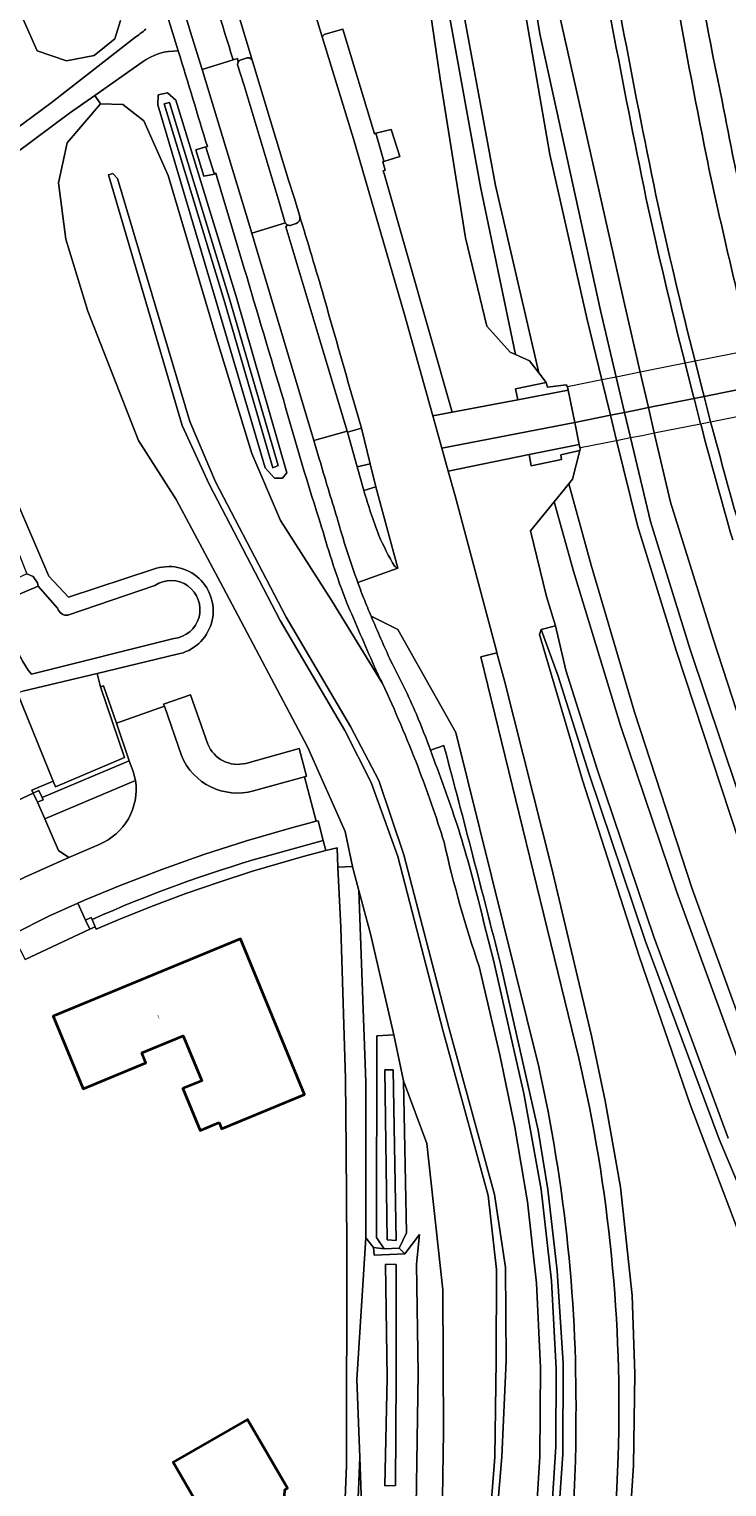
# Model space of a CAD drawing. Header units: metres. Extents: x 197700 to 204338, y 317132 to 325229.
# Tile 937 of 1056: x 198733 to 198802, y 320967 to 321110. Entities that reach past the tile are written whole.
import ezdxf
from ezdxf.enums import TextEntityAlignment as Align

# ---------------------------------------------------------------- set-up
doc = ezdxf.new("R2010")
doc.units = ezdxf.units.M
for name, color, linetype, lineweight in [('B-WE-GR-BEPLANTING_CULTUUR_HEESTERS-GV', 90, 'Continuous', 18), ('B-WE-GR-GROENVOORZIENING-GV', 80, 'Continuous', 18), ('B-WE-GW-TALUD_KRUIN-G', 90, 'Continuous', 18), ('B-WE-IE-TERREINAFSCHEIDING_KUNSTMATIG_MUUR-GV', 90, 'Continuous', 18), ('B-WE-KW-KUNSTWERK_DEK-GV', 170, 'Continuous', 18), ('B-WE-KW-KUNSTWERK_STUW-GV', 170, 'Continuous', 18), ('B-WE-OG-BEBOUWING-GV', 7, 'Continuous', 35), ('B-WE-OG-BEBOUWING-T18', 10, 'Continuous', 18), ('B-WE-OG-TERREIN_CULTUURSCHEIDING-GV', 7, 'Continuous', 18), ('B-WE-OG-TERREIN_ERF-GV', 7, 'Continuous', 18), ('B-WE-OG-WATER_GREPPEL-GV', 160, 'Continuous', 18), ('B-WE-OG-WATER_SLOOT-GV', 120, 'Continuous', 18), ('B-WE-VH-VERHARDING_ASFALT-GV', 252, 'Continuous', 18), ('B-WE-VH-VERHARDING_BETON-GV', 252, 'Continuous', 18), ('B-WE-VH-VERHARDING_BETONSTRAATSTEEN-GV', 252, 'Continuous', 18), ('B-WE-VH-VERHARDING_OPEN-GV', 252, 'Continuous', 18), ('B-WE-VH-VERHARDING_STRAATBAKSTEEN-GV', 252, 'Continuous', 18), ('B-WE-VH-VERHARDING_TEGEL-GV', 252, 'Continuous', 18)]:
    doc.layers.add(name, color=color, linetype=linetype, lineweight=lineweight)
doc.styles.add('NLCS-ISO-M200-T18', font='NLCS-ISO.ttf', dxfattribs={"height": 0.36})

msp = doc.modelspace()

# ---------------------------------------------------------------- linework, layer by layer
at = {"layer": 'B-WE-GR-BEPLANTING_CULTUUR_HEESTERS-GV'}
for points in [[(198755.246, 321106.773), (198753.886, 321111.231), (198752.899, 321114.461), (198751.346, 321113.312)], [(198753.342, 321106.909), (198753.757, 321107.035), (198753.843, 321106.691)], [(198754.124, 321106.917), (198754.602, 321107.083)], [(198759.838, 321091.687), (198759.869, 321091.445)], [(198758.661, 321090.724), (198758.501, 321090.524), (198761.828, 321079.425), (198764.511, 321070.505), (198764.53, 321070.51), (198764.565, 321070.39), (198765.912, 321070.794), (198765.337, 321072.802), (198764.759, 321074.809)], [(198759.53, 321090.852), (198759.04, 321090.703)], [(198769.477, 321057.061), (198767.341, 321065.036), (198766.15, 321064.689)], [(198762.437, 321029.373), (198762.178, 321030.366), (198756.384, 321028.766)], [(198739.503, 321022.611), (198739.825, 321021.884), (198739.922, 321021.665), (198742.287, 321022.658), (198745.483, 321023.938), (198748.709, 321025.145), (198751.961, 321026.276), (198755.239, 321027.331), (198760.197, 321028.782), (198762.437, 321029.373)]]:
    msp.add_lwpolyline(points, dxfattribs=at)
for points in [[(198751.346, 321113.312, -0.000525), (198753.342, 321106.909)], [(198754.602, 321107.083, -0.4255299), (198755.246, 321106.773)], [(198753.843, 321106.691, -0.1871018), (198754.124, 321106.917)], [(198759.869, 321091.445, -0.3836946), (198759.53, 321090.852)], [(198762.233, 321083.673, 0.0028401), (198759.838, 321091.687)], [(198759.04, 321090.703, -0.219056), (198758.661, 321090.724)], [(198764.759, 321074.809, -0.0009537), (198762.233, 321083.673)], [(198766.15, 321064.689, 0.0198433), (198767.633, 321060.278)], [(198767.633, 321060.278, 0.0358988), (198769.184, 321057.223)], [(198769.184, 321057.223, 0.0362561), (198769.477, 321057.061)], [(198756.384, 321028.766, 0.0331084), (198739.503, 321022.611)]]:
    msp.add_lwpolyline(points, format="xyb", dxfattribs=at)
msp.add_lwpolyline([(198740.329, 321045.413), (198740.012, 321046.74), (198732.732, 321045), (198732.19, 321044.799), (198735.682, 321036.165), (198735.913, 321035.619), (198742.699, 321038.49)], close=True, dxfattribs=at)
at = {"layer": 'B-WE-GR-GROENVOORZIENING-GV'}
for points in [[(198785.756, 321139.02), (198781.522, 321136.014), (198782.066, 321131.591), (198785.285, 321111.594), (198791.766, 321082.687), (198793.253, 321076.273), (198794.057, 321072.803), (198794.632, 321070.323), (198796.205, 321063.538), (198800.41, 321050.132), (198806.904, 321030.146)], [(198804.325, 321030.681), (198798.164, 321049.073), (198794.256, 321061.647), (198792.31, 321069.861), (198791.724, 321072.335), (198790.902, 321075.805), (198789.359, 321082.321), (198783.394, 321109.45), (198779.966, 321130.673), (198779.432, 321134.53), (198778.137, 321133.611), (198780.991, 321117.271), (198784.385, 321097.631), (198788.039, 321081.454), (198789.489, 321075.523), (198790.336, 321072.057), (198790.939, 321069.588), (198792.98, 321061.239), (198796.782, 321048.972), (198802.94, 321030.229)], [(198744.436, 321106.676), (198739.769, 321103.412), (198740.34, 321102.595), (198742.511, 321102.522), (198744.589, 321100.916), (198746.975, 321095.58), (198751.672, 321079.701), (198755.183, 321068.298), (198757.973, 321061.738), (198763.014, 321053.856), (198767.969, 321045.765)], [(198754.575, 321037.917), (198759.823, 321039.364), (198760.525, 321036.654), (198760.328, 321036.584), (198761.464, 321032.242), (198761.672, 321032.268), (198762.178, 321030.366), (198762.437, 321029.373), (198762.442, 321029.374), (198763.53, 321029.647), (198763.62, 321027.747), (198765.055, 321027.787), (198764.333, 321031.24), (198760.626, 321039.549), (198752.367, 321055.159), (198747.767, 321063.802), (198744.072, 321069.574), (198739.088, 321082.276), (198736.939, 321089.31), (198736.211, 321094.856), (198737.051, 321098.765), (198740.34, 321102.595), (198739.769, 321103.412), (198737.308, 321101.691), (198724.937, 321092.494)], [(198754.428, 321086.461), (198753.279, 321090.291), (198752.127, 321094.121), (198751.769, 321095.325), (198751.63, 321095.789), (198751.485, 321095.76), (198751.502, 321095.705), (198750.472, 321095.498), (198749.68, 321098.069), (198750.668, 321098.381), (198750.678, 321098.348), (198750.814, 321098.396)], [(198793.809, 321093.423), (198793.807, 321093.435)], [(198648.882, 321029.995), (198659.709, 321040.429), (198672.534, 321051.064), (198684.694, 321059.516), (198700.21, 321069.251), (198703.663, 321071.345), (198707.262, 321073.178), (198721.015, 321079.725), (198724.707, 321080.829), (198735.271, 321056.267), (198737.197, 321054.22), (198745.547, 321056.95)], [(198799.189, 321071.167), (198799.173, 321071.227), (198798.528, 321073.701), (198798.415, 321074.132), (198797.645, 321077.149)], [(198747.85, 321048.614), (198740.012, 321046.74), (198740.329, 321045.413), (198740.644, 321045.521), (198741.902, 321041.846), (198746.595, 321043.524), (198746.522, 321043.719), (198749.162, 321044.647), (198750.851, 321039.811)]]:
    msp.add_lwpolyline(points, dxfattribs=at)
for points in [[(198793.807, 321093.435, -0.0097825), (198787.549, 321126.979)], [(198747.956, 321107.783, 0.1685886), (198744.436, 321106.676)], [(198750.814, 321098.396, 0.000869), (198747.956, 321107.783)], [(198797.645, 321077.149, -0.0078904), (198793.809, 321093.423)], [(198758.262, 321073.605, -0.0006567), (198754.428, 321086.461)], [(198762.018, 321061.081, -0.0091423), (198758.262, 321073.605)], [(198802.32, 321059.83, -0.0055933), (198799.189, 321071.167)], [(198764.458, 321053.713, -0.0233863), (198762.018, 321061.081)], [(198745.547, 321056.95, -1.0857561), (198747.85, 321048.614)], [(198767.164, 321047.446, -0.0009812), (198764.458, 321053.713)], [(198767.969, 321045.765, 0.0026513), (198767.164, 321047.446)], [(198750.851, 321039.811, 0.3763633), (198754.575, 321037.917)]]:
    msp.add_lwpolyline(points, format="xyb", dxfattribs=at)
for points in [[(198747.725, 321102.963), (198753.642, 321083.71), (198758.596, 321066.411), (198758.195, 321065.872), (198757.381, 321065.891), (198756.464, 321066.883), (198751.669, 321083.219), (198745.965, 321102.51), (198745.998, 321103.475), (198746.92, 321103.684)], [(198734.617, 321034.556), (198743.16, 321038.171), (198741.902, 321041.846), (198740.644, 321045.521), (198740.329, 321045.413), (198742.699, 321038.49), (198735.913, 321035.619), (198735.682, 321036.165), (198733.616, 321035.279), (198733.745, 321035.003), (198734.288, 321035.258)]]:
    msp.add_lwpolyline(points, close=True, dxfattribs=at)
at = {"layer": 'B-WE-GW-TALUD_KRUIN-G'}
for points in [[(198773.241, 321130.136), (198775.715, 321112.62), (198779.078, 321094.601), (198783.309, 321076.201), (198784.033, 321075.252), (198784.173, 321074.823), (198785.984, 321075.05), (198786.107, 321074.849), (198786.174, 321074.523), (198786.825, 321071.352), (198787.269, 321069.193), (198787.335, 321068.871), (198787.405, 321068.885), (198787.329, 321068.586), (198786.615, 321065.776), (198786.259, 321065.34), (198788.446, 321057.343), (198792.701, 321042.953), (198798.348, 321025.6), (198805.264, 321006.564)], [(198770.083, 321127.895), (198770.239, 321126.32), (198771.293, 321121.148), (198773.647, 321105.032), (198776.107, 321089.448), (198778.212, 321080.797), (198780.515, 321078.226), (198781.033, 321077.997)], [(198778.194, 320959.508), (198778.981, 320969.877), (198779.13, 320979.347), (198779.146, 320988.294), (198778.347, 320995.544), (198773.896, 321011.763), (198769.486, 321028.776), (198766.888, 321036.032), (198764.287, 321041.129), (198757.95, 321051.913), (198751, 321065.281), (198748.347, 321071.048), (198741.129, 321095.643), (198741.554, 321095.766), (198741.996, 321095.273), (198749.081, 321071.428), (198751.625, 321065.53), (198758.545, 321052.266), (198764.842, 321041.526), (198767.637, 321036.25), (198770.081, 321028.935), (198774.484, 321012.029), (198778.971, 320995.634), (198780.032, 320988.485), (198780.101, 320979.32), (198779.684, 320969.909), (198778.792, 320959.438)]]:
    msp.add_lwpolyline(points, dxfattribs=at)
at = {"layer": 'B-WE-IE-TERREINAFSCHEIDING_KUNSTMATIG_MUUR-GV'}
for points in [[(198733.745, 321035.003), (198734.169, 321034.097), (198734.713, 321034.352), (198734.617, 321034.556), (198734.288, 321035.258)], [(198739.825, 321021.884), (198739.503, 321022.611), (198739.42, 321022.798), (198738.872, 321022.555), (198739.277, 321021.641)]]:
    msp.add_lwpolyline(points, close=True, dxfattribs=at)
at = {"layer": 'B-WE-KW-KUNSTWERK_DEK-GV'}
msp.add_lwpolyline([(198804.144, 321078.445), (198798.627, 321077.345), (198797.645, 321077.149), (198793.253, 321076.273), (198792.017, 321076.027), (198790.902, 321075.805), (198789.489, 321075.523), (198786.107, 321074.849), (198786.174, 321074.523), (198786.825, 321071.352), (198787.269, 321069.193), (198787.335, 321068.871), (198787.405, 321068.885), (198790.939, 321069.588), (198792.31, 321069.861), (198793.433, 321070.085), (198794.632, 321070.323), (198799.173, 321071.227), (198800.156, 321071.423), (198805.67, 321072.521)], dxfattribs=at)
at = {"layer": 'B-WE-KW-KUNSTWERK_STUW-GV'}
msp.add_lwpolyline([(198734.219, 321055.284), (198734.168, 321055.626), (198733.744, 321056.232), (198733.125, 321056.508), (198731.336, 321055.681), (198731.079, 321055.057), (198731.365, 321054.315), (198731.382, 321054.077)], close=True, dxfattribs=at)
at = {"layer": 'B-WE-OG-BEBOUWING-GV'}
for points in [[(198751.965, 321002.685), (198752.21, 321002.09), (198760.34, 321005.444), (198754.059, 321020.693), (198735.699, 321013.127), (198738.634, 321006.013), (198744.787, 321008.552), (198744.387, 321009.522), (198748.452, 321011.199), (198750.269, 321006.796), (198748.397, 321006.024), (198750.093, 321001.912)], [(198753.68, 320958.596), (198754.758, 320956.742), (198758.177, 320958.729), (198758.022, 320958.991), (198758.411, 320966.676), (198758.684, 320966.834), (198754.742, 320973.583), (198747.466, 320969.388), (198749.887, 320965.19), (198743.724, 320961.636), (198746.959, 320956.024), (198753.113, 320959.572)]]:
    msp.add_lwpolyline(points, close=True, dxfattribs=at)
at = {"layer": 'B-WE-OG-TERREIN_CULTUURSCHEIDING-GV'}
for points in [[(198801.275, 321102.898, -0.0168642), (198795.175, 321138.359)], [(198800.901, 321135.565, 0.0141256), (198807.384, 321099.23)], [(198793.547, 321132.061, 0.0098254), (198799.739, 321097.454)], [(198787.549, 321126.979, 0.0097825), (198793.807, 321093.435)], [(198794.786, 321093.637, -0.0097648), (198788.535, 321127.143)], [(198743.671, 321109.078, 0.0376829), (198744.773, 321109.925)], [(198762.073, 321109.181, -0.1920921), (198762.357, 321109.417)], [(198806.543, 321078.923, -0.0142811), (198801.275, 321102.898)], [(198799.739, 321097.454, 0.0094342), (198804.144, 321078.445)], [(198793.809, 321093.423, 0.0078904), (198797.645, 321077.149)], [(198798.627, 321077.345, -0.0079398), (198794.786, 321093.637)], [(198803.282, 321060.103, -0.0056611), (198800.156, 321071.423)], [(198799.189, 321071.167, 0.0055933), (198802.32, 321059.83)], [(198771.439, 321037.626, 0.0176752), (198767.969, 321045.765)], [(198772.676, 321039.213, -0.0112817), (198775.297, 321031.874)], [(198779.562, 321018.253, 0.002397), (198774.077, 321039.405)], [(198774.024, 321030.19, 0.0165095), (198771.439, 321037.626)], [(198740.205, 321029.976, 0.3448307), (198743.768, 321036.236)], [(198775.297, 321031.874, -0.0186863), (198777.517, 321023.961)], [(198777.464, 321017.992, -0.0273774), (198774.024, 321030.19)]]:
    msp.add_lwpolyline(points, format="xyb", dxfattribs=at)
for points in [[(198783.309, 321076.201), (198779.078, 321094.601), (198775.715, 321112.62), (198773.241, 321130.136), (198771.547, 321128.934), (198774.427, 321111.912), (198777.58, 321094.47), (198781.033, 321077.997), (198782.399, 321077.393)], [(198781.033, 321077.997), (198777.58, 321094.47), (198774.427, 321111.912), (198771.547, 321128.934), (198770.083, 321127.895), (198770.239, 321126.32), (198771.293, 321121.148), (198773.647, 321105.032), (198776.107, 321089.448), (198778.212, 321080.797), (198780.515, 321078.226)], [(198766.335, 320991.372), (198766.335, 321006.667), (198765.66, 321025.454), (198765.137, 321027.394), (198765.055, 321027.787), (198763.62, 321027.747), (198763.902, 321021.804), (198764.347, 321006.98), (198764.42, 321000), (198764.497, 320990.54), (198764.453, 320969.051), (198763.641, 320948.993), (198761.371, 320947.671), (198761.438, 320947.563), (198761.975, 320946.715), (198764.875, 320948.342), (198765.747, 320969.892), (198765.463, 320977.479)], [(198769.08, 321011.309), (198766.806, 321021.202), (198765.66, 321025.454), (198766.335, 321006.667), (198766.335, 320991.372), (198767.111, 320990.426), (198768.136, 320990.321), (198767.402, 320991.429), (198767.438, 321011.204)], [(198767.111, 320990.426), (198767.178, 320989.691), (198770.183, 320989.804), (198769.607, 320990.37), (198768.136, 320990.321)]]:
    msp.add_lwpolyline(points, close=True, dxfattribs=at)
for points in [[(198781.257, 321073.581), (198781.039, 321074.642), (198784.033, 321075.252), (198783.309, 321076.201), (198782.399, 321077.393), (198781.033, 321077.997), (198780.515, 321078.226), (198778.212, 321080.797), (198776.107, 321089.448), (198773.647, 321105.032), (198771.293, 321121.148), (198770.239, 321126.32), (198770.083, 321127.895), (198758.769, 321119.864), (198760.464, 321114.458), (198762.073, 321109.181)], [(198742.311, 321110.765), (198741.729, 321108.959), (198739.705, 321107.324), (198736.99, 321106.818), (198734.139, 321107.799), (198728.544, 321120.39)], [(198728.544, 321120.39), (198734.139, 321107.799), (198736.99, 321106.818), (198739.705, 321107.324), (198741.729, 321108.959), (198742.311, 321110.765)], [(198802.94, 321030.229), (198796.782, 321048.972), (198792.98, 321061.239), (198790.939, 321069.588), (198790.336, 321072.057), (198789.489, 321075.523), (198788.039, 321081.454), (198784.385, 321097.631), (198780.991, 321117.271)], [(198775.715, 321112.62), (198779.078, 321094.601), (198783.309, 321076.201), (198784.033, 321075.252), (198784.173, 321074.823), (198785.984, 321075.05), (198786.107, 321074.849), (198786.174, 321074.523), (198786.825, 321071.352), (198787.269, 321069.193), (198787.335, 321068.871), (198787.405, 321068.885), (198787.329, 321068.586), (198786.615, 321065.776), (198786.259, 321065.34), (198788.446, 321057.343), (198792.701, 321042.953), (198798.348, 321025.6), (198805.264, 321006.564)], [(198762.357, 321109.417), (198764.087, 321109.914), (198767.192, 321099.668), (198767.331, 321099.719), (198768.818, 321100.063), (198769.67, 321097.442), (198768.11, 321096.934), (198768.104, 321096.957), (198768.004, 321096.923), (198768.256, 321096.082), (198768.036, 321096.028), (198768.173, 321095.618), (198774.826, 321072.35), (198781.257, 321073.581)], [(198722.222, 321092.894), (198735.507, 321102.681), (198743.671, 321109.078)], [(198767.969, 321045.765), (198763.014, 321053.856), (198757.973, 321061.738), (198755.183, 321068.298), (198751.672, 321079.701), (198746.975, 321095.58), (198744.589, 321100.916), (198742.511, 321102.522), (198740.34, 321102.595), (198737.051, 321098.765), (198736.211, 321094.856), (198736.939, 321089.31), (198739.088, 321082.276), (198744.072, 321069.574), (198747.767, 321063.802), (198752.367, 321055.159), (198760.626, 321039.549), (198764.333, 321031.24), (198765.055, 321027.787), (198765.137, 321027.394), (198765.66, 321025.454), (198766.806, 321021.202), (198769.08, 321011.309), (198770.043, 321006.78)], [(198778.194, 320959.508), (198778.981, 320969.877), (198779.13, 320979.347), (198779.146, 320988.294), (198778.347, 320995.544), (198773.896, 321011.763), (198769.486, 321028.776), (198766.888, 321036.032), (198764.287, 321041.129), (198757.95, 321051.913), (198751, 321065.281), (198748.347, 321071.048), (198741.129, 321095.643), (198741.554, 321095.766), (198741.996, 321095.273), (198749.081, 321071.428), (198751.625, 321065.53), (198758.545, 321052.266), (198764.842, 321041.526), (198767.637, 321036.25), (198770.081, 321028.935), (198774.484, 321012.029), (198778.971, 320995.634), (198780.032, 320988.485), (198780.101, 320979.32), (198779.684, 320969.909), (198778.792, 320959.438)], [(198778.792, 320959.438), (198779.684, 320969.909), (198780.101, 320979.32), (198780.032, 320988.485), (198778.971, 320995.634), (198774.484, 321012.029), (198770.081, 321028.935), (198767.637, 321036.25), (198764.842, 321041.526), (198758.545, 321052.266), (198751.625, 321065.53), (198749.081, 321071.428), (198741.996, 321095.273), (198741.554, 321095.766), (198741.129, 321095.643), (198748.347, 321071.048), (198751, 321065.281), (198757.95, 321051.913), (198764.287, 321041.129), (198766.888, 321036.032), (198769.486, 321028.776), (198773.896, 321011.763), (198778.347, 320995.544), (198779.146, 320988.294), (198779.13, 320979.347), (198778.981, 320969.877), (198778.194, 320959.508)], [(198793.807, 321093.435), (198793.809, 321093.423)], [(198797.645, 321077.149), (198798.415, 321074.132), (198798.528, 321073.701), (198799.173, 321071.227), (198799.189, 321071.167)], [(198800.156, 321071.423), (198799.51, 321073.898), (198799.383, 321074.382), (198798.627, 321077.345)], [(198805.245, 320985.776), (198798.144, 321004.473), (198793.17, 321018.912), (198787.592, 321036.285), (198783.389, 321050.546), (198783.553, 321051.036), (198784.939, 321051.417), (198784.057, 321054.293), (198782.505, 321060.735), (198784.819, 321063.573), (198786.259, 321065.34), (198786.615, 321065.776), (198787.329, 321068.586), (198785.46, 321068.179), (198785.523, 321067.714), (198782.571, 321067.079), (198782.357, 321068.193), (198774.436, 321066.581), (198775.117, 321064.137), (198779.181, 321048.834), (198779.199, 321048.765), (198779.931, 321046.011), (198784.563, 321027.722), (198788.486, 321011.211), (198789.828, 321004.814), (198791.321, 320996.361), (198792.446, 320985.726), (198792.734, 320978.051), (198792.594, 320969.049), (198792.08, 320961.124)], [(198805.264, 321006.564), (198798.348, 321025.6), (198792.701, 321042.953), (198788.446, 321057.343), (198786.259, 321065.34), (198784.819, 321063.573), (198786.717, 321056.752), (198791.315, 321041.614), (198796.833, 321025.286), (198803.963, 321005.783)], [(198803.963, 321005.783), (198796.833, 321025.286), (198791.315, 321041.614), (198786.717, 321056.752), (198784.819, 321063.573), (198782.505, 321060.735), (198784.057, 321054.293), (198784.939, 321051.417), (198785.972, 321047.058), (198789.021, 321037.339), (198794.575, 321020.898), (198801.886, 321001.15)], [(198801.886, 321001.15), (198794.575, 321020.898), (198789.021, 321037.339), (198785.972, 321047.058), (198784.939, 321051.417), (198783.553, 321051.036), (198785.213, 321046.472), (198788.217, 321036.949), (198793.743, 321020.542), (198800.977, 321001.048), (198808.61, 320982.976)], [(198808.61, 320982.976), (198800.977, 321001.048), (198793.743, 321020.542), (198788.217, 321036.949), (198785.213, 321046.472), (198783.553, 321051.036), (198783.389, 321050.546), (198787.592, 321036.285), (198793.17, 321018.912), (198798.144, 321004.473), (198805.245, 320985.776)], [(198774.077, 321039.405), (198774.011, 321039.66), (198772.676, 321039.213)], [(198743.768, 321036.236), (198734.88, 321032.477), (198736.217, 321029.363), (198737.23, 321028.691)], [(198737.23, 321028.691), (198740.205, 321029.976)], [(198777.517, 321023.961), (198777.707, 321023.187), (198777.894, 321022.412), (198778.861, 321018.612), (198781.841, 321005.534), (198783.535, 320996.114), (198784.556, 320987.16), (198785.002, 320978.553), (198784.971, 320970.908), (198784.438, 320962.18), (198783.817, 320955.928), (198779.978, 320952.364), (198779.953, 320951.466)], [(198770.043, 321006.78), (198772.323, 321000.637), (198773.909, 320986.293), (198773.967, 320972.344), (198773.809, 320961.617), (198773.878, 320956.911), (198775.626, 320955.345), (198779.644, 320954.099), (198782.616, 320957.269), (198783.416, 320969.933), (198783.489, 320978.672), (198783.071, 320986.931), (198782.189, 320994.913), (198780.969, 321002.223), (198779.495, 321009.342), (198777.464, 321017.992)], [(198784.091, 320952.957), (198784.162, 320953.307), (198785.043, 320961.21), (198785.653, 320970.157), (198785.687, 320979.093), (198785.101, 320988.146), (198784.177, 320996.14), (198783.235, 321001.961), (198779.562, 321018.253)], [(198773.809, 320961.617), (198773.967, 320972.344), (198773.909, 320986.293), (198772.323, 321000.637), (198770.043, 321006.78), (198770.346, 320991.879), (198769.607, 320990.37), (198770.183, 320989.804), (198771.627, 320991.715), (198771.306, 320988.817), (198771.471, 320978.083), (198771.275, 320965.077)], [(198765.92, 320965.269), (198765.747, 320969.892), (198764.875, 320948.342)]]:
    msp.add_lwpolyline(points, dxfattribs=at)
at = {"layer": 'B-WE-OG-TERREIN_ERF-GV'}
for points in [[(198726.185, 321031.462), (198733.745, 321035.003), (198733.616, 321035.279), (198735.682, 321036.165), (198732.19, 321044.799)], [(198763.641, 320948.993), (198764.453, 320969.051), (198764.497, 320990.54), (198764.42, 321000), (198764.347, 321006.98), (198763.902, 321021.804), (198763.62, 321027.747), (198763.53, 321029.647), (198762.442, 321029.374), (198762.437, 321029.373), (198760.197, 321028.782), (198755.239, 321027.331), (198751.961, 321026.276), (198748.709, 321025.145), (198745.483, 321023.938), (198742.287, 321022.658), (198739.922, 321021.665), (198739.825, 321021.884), (198739.277, 321021.641), (198732.945, 321018.687)]]:
    msp.add_lwpolyline(points, dxfattribs=at)
for points in [[(198751.965, 321002.685), (198750.093, 321001.912), (198748.397, 321006.024), (198750.269, 321006.796), (198748.452, 321011.199), (198744.387, 321009.522), (198744.787, 321008.552), (198738.634, 321006.013), (198735.699, 321013.127), (198754.059, 321020.693), (198760.34, 321005.444), (198752.21, 321002.09)], [(198746.959, 320956.024), (198743.724, 320961.636), (198749.887, 320965.19), (198747.466, 320969.388), (198754.742, 320973.583), (198758.684, 320966.834), (198758.411, 320966.676), (198758.022, 320958.991), (198758.177, 320958.729), (198754.758, 320956.742), (198753.68, 320958.596), (198753.113, 320959.572)]]:
    msp.add_lwpolyline(points, close=True, dxfattribs=at)
at = {"layer": 'B-WE-OG-WATER_GREPPEL-GV'}
for points in [[(198806.904, 321030.146), (198800.41, 321050.132), (198796.205, 321063.538), (198794.632, 321070.323), (198794.057, 321072.803), (198793.253, 321076.273), (198791.766, 321082.687), (198785.285, 321111.594), (198782.066, 321131.591), (198781.522, 321136.014), (198779.432, 321134.53), (198779.966, 321130.673), (198783.394, 321109.45), (198789.359, 321082.321), (198790.902, 321075.805), (198791.724, 321072.335), (198792.31, 321069.861), (198794.256, 321061.647), (198798.164, 321049.073), (198804.325, 321030.681)], [(198736.13, 321053.145), (198734.219, 321055.284), (198731.382, 321054.077)], [(198745.657, 321055.362), (198737.146, 321052.438)], [(198733.557, 321046.661), (198747.524, 321050.161)]]:
    msp.add_lwpolyline(points, dxfattribs=at)
for points in [[(198746.582, 321102.609), (198752.449, 321083.295), (198757.224, 321066.885), (198757.766, 321067.113), (198752.942, 321083.566), (198747.101, 321102.725)], [(198769.329, 320991.128), (198769.013, 321007.865), (198768.217, 321007.868), (198768.425, 320991.206)], [(198768.227, 320967.074), (198769.25, 320967.11), (198769.329, 320977.715), (198769.325, 320988.756), (198768.286, 320988.798), (198768.448, 320977.65)]]:
    msp.add_lwpolyline(points, close=True, dxfattribs=at)
for points in [[(198747.524, 321050.161, 1.2818536), (198745.657, 321055.362)], [(198731.382, 321054.077, 0.1959225), (198733.557, 321046.661)], [(198737.146, 321052.438, -0.374481), (198736.13, 321053.145)]]:
    msp.add_lwpolyline(points, format="xyb", dxfattribs=at)
at = {"layer": 'B-WE-OG-WATER_SLOOT-GV'}
for points in [[(198747.725, 321102.963), (198746.92, 321103.684), (198745.998, 321103.475), (198745.965, 321102.51), (198751.669, 321083.219), (198756.464, 321066.883), (198757.381, 321065.891), (198758.195, 321065.872), (198758.596, 321066.411), (198753.642, 321083.71)], [(198746.582, 321102.609), (198747.101, 321102.725), (198752.942, 321083.566), (198757.766, 321067.113), (198757.224, 321066.885), (198752.449, 321083.295)], [(198770.043, 321006.78), (198769.08, 321011.309), (198767.438, 321011.204), (198767.402, 320991.429), (198768.136, 320990.321), (198769.607, 320990.37), (198770.346, 320991.879)], [(198769.329, 320991.128), (198768.425, 320991.206), (198768.217, 321007.868), (198769.013, 321007.865)], [(198770.183, 320989.804), (198767.178, 320989.691), (198767.111, 320990.426), (198766.335, 320991.372), (198765.463, 320977.479), (198765.747, 320969.892), (198765.92, 320965.269), (198766.16, 320957.342), (198766.355, 320954.878), (198768.178, 320953.143), (198770.261, 320953.565), (198771.058, 320956.365), (198771.275, 320965.077), (198771.471, 320978.083), (198771.306, 320988.817), (198771.627, 320991.715)], [(198768.227, 320967.074), (198768.448, 320977.65), (198768.286, 320988.798), (198769.325, 320988.756), (198769.329, 320977.715), (198769.25, 320967.11)]]:
    msp.add_lwpolyline(points, close=True, dxfattribs=at)
for points in [[(198745.547, 321056.95), (198737.197, 321054.22), (198735.271, 321056.267), (198724.707, 321080.829), (198721.015, 321079.725), (198707.262, 321073.178), (198703.663, 321071.345), (198700.21, 321069.251), (198684.694, 321059.516), (198672.534, 321051.064), (198659.709, 321040.429), (198648.882, 321029.995)], [(198649.844, 321028.791), (198660.54, 321039.626), (198673.178, 321050.101), (198685.261, 321058.626), (198706.366, 321071.458), (198724.048, 321079.258), (198733.125, 321056.508), (198733.744, 321056.232), (198734.168, 321055.626), (198734.219, 321055.284), (198736.13, 321053.145)], [(198737.146, 321052.438), (198745.657, 321055.362)], [(198747.524, 321050.161), (198733.557, 321046.661)], [(198732.732, 321045), (198740.012, 321046.74), (198747.85, 321048.614)]]:
    msp.add_lwpolyline(points, dxfattribs=at)
for points in [[(198747.85, 321048.614, 1.0857561), (198745.547, 321056.95)], [(198745.657, 321055.362, -1.2818536), (198747.524, 321050.161)], [(198733.557, 321046.661, -0.1959225), (198731.382, 321054.077)], [(198736.13, 321053.145, 0.374481), (198737.146, 321052.438)]]:
    msp.add_lwpolyline(points, format="xyb", dxfattribs=at)
at = {"layer": 'B-WE-VH-VERHARDING_ASFALT-GV'}
for points in [[(198795.175, 321138.359, 0.0168642), (198801.275, 321102.898)], [(198807.384, 321099.23, -0.0141256), (198800.901, 321135.565)], [(198799.739, 321097.454, -0.0098254), (198793.547, 321132.061)], [(198788.535, 321127.143, 0.0097648), (198794.786, 321093.637)], [(198753.342, 321106.909, 0.000525), (198751.346, 321113.312)], [(198744.773, 321109.925, -0.0376829), (198743.671, 321109.078)], [(198744.436, 321106.676, -0.1685886), (198747.956, 321107.783)], [(198801.275, 321102.898, 0.0142811), (198806.543, 321078.923)], [(198804.144, 321078.445, -0.0094342), (198799.739, 321097.454)], [(198794.786, 321093.637, 0.0079398), (198798.627, 321077.345)], [(198759.838, 321091.687, -0.0028401), (198762.233, 321083.673)], [(198762.233, 321083.673, 0.0009537), (198764.759, 321074.809)], [(198800.156, 321071.423, 0.0056611), (198803.282, 321060.103)], [(198761.785, 321067.786, 0.0056992), (198763.534, 321061.994)], [(198767.633, 321060.278, -0.0198433), (198766.15, 321064.689)], [(198763.534, 321061.994, 0.0195739), (198765.566, 321055.639)], [(198769.184, 321057.223, -0.0358988), (198767.633, 321060.278)], [(198769.477, 321057.061, -0.0362561), (198769.184, 321057.223)], [(198765.566, 321055.639, 0.0053543), (198766.063, 321054.308)], [(198766.063, 321054.308, 0.0045889), (198766.771, 321052.587)], [(198766.868, 321052.354, 0.0080517), (198768.799, 321047.952)], [(198768.799, 321047.952, -0.0220914), (198771.304, 321042.732)], [(198771.304, 321042.732, -0.0136677), (198772.676, 321039.213)], [(198774.077, 321039.405, -0.002397), (198779.562, 321018.253)], [(198739.503, 321022.611, -0.0331084), (198756.384, 321028.766)], [(198787.228, 321009.015, -0.0650497), (198791.094, 320969.944)], [(198791.094, 320969.944, 0.0650497), (198787.228, 321009.015)], [(198786.937, 320972.669, 0.0589776), (198783.298, 321008.149)], [(198783.298, 321008.149, -0.0589776), (198786.937, 320972.669)], [(198777.789, 320923.654, 0.0914579), (198786.937, 320972.669)], [(198786.937, 320972.669, -0.0914579), (198777.789, 320923.654)], [(198791.094, 320969.944, -0.0811652), (198781.815, 320922.567)], [(198781.815, 320922.567, 0.0811652), (198791.094, 320969.944)]]:
    msp.add_lwpolyline(points, format="xyb", dxfattribs=at)
for points in [[(198758.769, 321119.864), (198752.588, 321115.477), (198752.899, 321114.461), (198753.886, 321111.231), (198755.246, 321106.773), (198757.016, 321100.942), (198758.783, 321095.109), (198759.312, 321093.398), (198759.838, 321091.687)], [(198787.228, 321009.015), (198777.627, 321048.348), (198779.199, 321048.765), (198779.181, 321048.834), (198775.117, 321064.137), (198774.436, 321066.581), (198773.812, 321068.82), (198772.93, 321071.987), (198770.154, 321081.951), (198765.127, 321099.163), (198762.073, 321109.181), (198760.464, 321114.458), (198758.769, 321119.864)], [(198751.017, 321114.362), (198748.294, 321112.43), (198749.306, 321109.204), (198750.314, 321105.978), (198753.342, 321106.909)], [(198747.956, 321107.783), (198747.176, 321110.328), (198746.846, 321111.401), (198746.551, 321112.358), (198746.462, 321111.964)], [(198743.671, 321109.078), (198735.507, 321102.681), (198722.222, 321092.894), (198716.965, 321089.021), (198693.278, 321071.946), (198680.753, 321063.118), (198634.324, 321030.959), (198623.299, 321023.446), (198613.519, 321016.781), (198601.58, 321008.743), (198594.999, 321004.148), (198580.309, 320994.24), (198564.938, 320983.256), (198559.38, 320979.445), (198545.698, 320969.685), (198531.516, 320959.701), (198524.483, 320954.929)], [(198525.577, 320953.317), (198532.49, 320958.011), (198579.268, 320991.013), (198602.323, 321006.956), (198624.489, 321022.026), (198681.158, 321061.042), (198710.278, 321081.797), (198724.937, 321092.494), (198737.308, 321101.691), (198739.769, 321103.412), (198744.436, 321106.676)], [(198804.144, 321078.445), (198798.627, 321077.345), (198797.645, 321077.149), (198793.253, 321076.273), (198792.017, 321076.027), (198790.902, 321075.805), (198789.489, 321075.523), (198786.107, 321074.849), (198786.174, 321074.523), (198786.825, 321071.352), (198790.336, 321072.057), (198791.724, 321072.335), (198792.843, 321072.56), (198794.057, 321072.803), (198798.528, 321073.701), (198799.51, 321073.898), (198805.022, 321075.004)], [(198798.627, 321077.345), (198799.383, 321074.382), (198799.51, 321073.898), (198800.156, 321071.423)], [(198764.759, 321074.809), (198765.337, 321072.802), (198765.912, 321070.794), (198766.783, 321067.285), (198767.341, 321065.036), (198769.477, 321057.061), (198765.566, 321055.639)], [(198805.022, 321075.004), (198799.51, 321073.898), (198798.528, 321073.701), (198794.057, 321072.803), (198792.843, 321072.56), (198791.724, 321072.335), (198790.336, 321072.057), (198786.825, 321071.352), (198787.269, 321069.193), (198787.335, 321068.871), (198787.405, 321068.885), (198790.939, 321069.588), (198792.31, 321069.861), (198793.433, 321070.085), (198794.632, 321070.323), (198799.173, 321071.227), (198800.156, 321071.423), (198805.67, 321072.521)], [(198766.15, 321064.689), (198765.497, 321067.005), (198764.565, 321070.39), (198764.53, 321070.51), (198764.511, 321070.505), (198761.262, 321069.587), (198761.785, 321067.786)], [(198765.566, 321055.639), (198769.477, 321057.061)], [(198766.771, 321052.587), (198766.868, 321052.354), (198769.496, 321051.042), (198775.157, 321040.931), (198783.298, 321008.149)], [(198783.298, 321008.149), (198775.157, 321040.931), (198769.496, 321051.042), (198766.868, 321052.354)], [(198773.135, 320895.074), (198778.384, 320909.619), (198782.97, 320921.494), (198784.079, 320924.303), (198785.35, 320927.773), (198787.609, 320935.085), (198789.478, 320943.446), (198791.061, 320952.483), (198791.773, 320958.522), (198792.08, 320961.124), (198792.594, 320969.049), (198792.734, 320978.051), (198792.446, 320985.726), (198791.321, 320996.361), (198789.828, 321004.814), (198788.486, 321011.211), (198784.563, 321027.722), (198779.931, 321046.011), (198779.199, 321048.765), (198777.627, 321048.348)], [(198777.627, 321048.348), (198787.228, 321009.015)], [(198772.676, 321039.213), (198774.011, 321039.66), (198774.077, 321039.405)], [(198762.178, 321030.366), (198761.672, 321032.268), (198761.464, 321032.242), (198758.842, 321031.531), (198754.636, 321030.321), (198750.469, 321028.981), (198746.342, 321027.523), (198742.256, 321025.955), (198738.78, 321024.51), (198738.125, 321024.215), (198738.872, 321022.555), (198739.42, 321022.798), (198739.503, 321022.611)], [(198756.384, 321028.766), (198762.178, 321030.366)], [(198779.562, 321018.253), (198783.235, 321001.961), (198784.177, 320996.14), (198785.101, 320988.146), (198785.687, 320979.093), (198785.653, 320970.157), (198785.043, 320961.21), (198784.162, 320953.307), (198784.091, 320952.957), (198782.227, 320943.729)]]:
    msp.add_lwpolyline(points, dxfattribs=at)
for points in [[(198774.826, 321072.35), (198772.93, 321071.987), (198773.812, 321068.82), (198786.825, 321071.352), (198786.174, 321074.523), (198781.257, 321073.581)], [(198765.912, 321070.794), (198764.565, 321070.39), (198765.497, 321067.005), (198766.783, 321067.285)], [(198766.15, 321064.689), (198767.341, 321065.036), (198766.783, 321067.285), (198765.497, 321067.005)], [(198743.16, 321038.171), (198734.617, 321034.556), (198734.713, 321034.352), (198734.169, 321034.097), (198734.88, 321032.477), (198743.768, 321036.236), (198743.549, 321037.11)]]:
    msp.add_lwpolyline(points, close=True, dxfattribs=at)
at = {"layer": 'B-WE-VH-VERHARDING_BETON-GV'}
for points in [[(198767.331, 321099.719), (198768.104, 321096.957), (198768.11, 321096.934), (198769.67, 321097.442), (198768.818, 321100.063)], [(198751.485, 321095.76), (198750.678, 321098.348), (198750.668, 321098.381), (198749.68, 321098.069), (198750.472, 321095.498), (198751.502, 321095.705)]]:
    msp.add_lwpolyline(points, close=True, dxfattribs=at)
at = {"layer": 'B-WE-VH-VERHARDING_BETONSTRAATSTEEN-GV'}
for points in [[(198753.802, 321106.603), (198753.82, 321106.648), (198753.843, 321106.691), (198753.757, 321107.035), (198753.342, 321106.909), (198750.314, 321105.978), (198755.165, 321089.922)], [(198758.417, 321091.032), (198757.864, 321092.965), (198754.414, 321104.397), (198753.79, 321106.312)], [(198758.46, 321090.92), (198755.165, 321089.922), (198755.501, 321088.811), (198761.262, 321069.587), (198764.511, 321070.505), (198761.828, 321079.425), (198758.501, 321090.524), (198758.661, 321090.724)], [(198755.165, 321089.922), (198758.46, 321090.92)]]:
    msp.add_lwpolyline(points, dxfattribs=at)
for points in [[(198753.79, 321106.312, -0.1442272), (198753.802, 321106.603)], [(198758.46, 321090.92, -0.0819858), (198758.417, 321091.032)], [(198758.661, 321090.724, -0.1586968), (198758.46, 321090.92)]]:
    msp.add_lwpolyline(points, format="xyb", dxfattribs=at)
at = {"layer": 'B-WE-VH-VERHARDING_OPEN-GV'}
for points in [[(198784.033, 321075.252), (198781.039, 321074.642), (198781.257, 321073.581), (198786.174, 321074.523), (198786.107, 321074.849), (198785.984, 321075.05), (198784.173, 321074.823)], [(198787.269, 321069.193), (198782.357, 321068.193), (198782.571, 321067.079), (198785.523, 321067.714), (198785.46, 321068.179), (198787.329, 321068.586), (198787.405, 321068.885), (198787.335, 321068.871)]]:
    msp.add_lwpolyline(points, close=True, dxfattribs=at)
at = {"layer": 'B-WE-VH-VERHARDING_STRAATBAKSTEEN-GV'}
for points in [[(198750.851, 321039.811), (198749.162, 321044.647), (198746.522, 321043.719), (198746.595, 321043.524), (198748.264, 321038.679)], [(198748.264, 321038.679), (198746.595, 321043.524), (198741.902, 321041.846), (198743.16, 321038.171), (198743.549, 321037.11), (198743.768, 321036.236)], [(198755.346, 321035.228), (198760.328, 321036.584), (198760.525, 321036.654), (198759.823, 321039.364), (198754.575, 321037.917)], [(198692.932, 320993.803), (198699.848, 321000), (198703.488, 321003.062), (198707.108, 321005.83), (198709.466, 321007.634), (198715.652, 321011.921), (198722.036, 321015.926), (198728.607, 321019.615), (198731.692, 321021.149), (198735.348, 321022.966), (198738.125, 321024.215), (198738.78, 321024.51), (198742.256, 321025.955), (198746.342, 321027.523), (198750.469, 321028.981), (198754.636, 321030.321), (198758.842, 321031.531), (198761.464, 321032.242), (198760.328, 321036.584), (198755.346, 321035.228)], [(198740.205, 321029.976), (198737.23, 321028.691), (198732.932, 321026.761), (198728.689, 321024.712)]]:
    msp.add_lwpolyline(points, dxfattribs=at)
for points in [[(198754.575, 321037.917, -0.3763633), (198750.851, 321039.811)], [(198748.264, 321038.679, 0.3802444), (198755.346, 321035.228)], [(198755.346, 321035.228, -0.3802444), (198748.264, 321038.679)], [(198743.768, 321036.236, -0.3448307), (198740.205, 321029.976)]]:
    msp.add_lwpolyline(points, format="xyb", dxfattribs=at)
for points in [[(198726.609, 321030.556), (198727.399, 321028.969), (198728.944, 321025.887), (198728.689, 321024.712), (198732.932, 321026.761), (198737.23, 321028.691), (198736.217, 321029.363), (198734.88, 321032.477), (198734.169, 321034.097), (198733.745, 321035.003), (198726.185, 321031.462)], [(198738.872, 321022.555), (198738.125, 321024.215), (198735.348, 321022.966), (198731.692, 321021.149), (198732.477, 321019.571), (198732.945, 321018.687), (198739.277, 321021.641)]]:
    msp.add_lwpolyline(points, close=True, dxfattribs=at)
at = {"layer": 'B-WE-VH-VERHARDING_TEGEL-GV'}
for points in [[(198750.314, 321105.978), (198749.306, 321109.204), (198748.294, 321112.43), (198746.846, 321111.401), (198747.176, 321110.328), (198747.956, 321107.783)], [(198768.104, 321096.957), (198767.331, 321099.719), (198767.192, 321099.668), (198764.087, 321109.914), (198762.357, 321109.417)], [(198762.073, 321109.181), (198765.127, 321099.163), (198770.154, 321081.951), (198772.93, 321071.987), (198774.826, 321072.35), (198768.173, 321095.618), (198768.036, 321096.028), (198768.256, 321096.082), (198768.004, 321096.923), (198768.104, 321096.957)], [(198754.602, 321107.083), (198754.124, 321106.917)], [(198761.785, 321067.786), (198761.262, 321069.587), (198755.501, 321088.811), (198755.165, 321089.922), (198750.314, 321105.978)], [(198753.79, 321106.312), (198754.414, 321104.397), (198757.864, 321092.965), (198758.417, 321091.032)], [(198753.843, 321106.691), (198753.82, 321106.648), (198753.802, 321106.603)], [(198759.869, 321091.445), (198759.838, 321091.687), (198759.312, 321093.398), (198758.783, 321095.109), (198757.016, 321100.942), (198755.246, 321106.773)], [(198750.814, 321098.396), (198750.678, 321098.348), (198751.485, 321095.76), (198751.63, 321095.789), (198751.769, 321095.325), (198752.127, 321094.121), (198753.279, 321090.291), (198754.428, 321086.461)], [(198759.04, 321090.703), (198759.53, 321090.852)], [(198766.868, 321052.354), (198766.771, 321052.587)], [(198777.464, 321017.992), (198779.495, 321009.342), (198780.969, 321002.223), (198782.189, 320994.913), (198783.071, 320986.931), (198783.489, 320978.672), (198783.416, 320969.933), (198782.616, 320957.269), (198779.644, 320954.099), (198778.941, 320953.349), (198780.005, 320953.345), (198779.978, 320952.364), (198783.817, 320955.928), (198784.438, 320962.18), (198784.971, 320970.908), (198785.002, 320978.553), (198784.556, 320987.16), (198783.535, 320996.114), (198781.841, 321005.534), (198778.861, 321018.612), (198777.894, 321022.412), (198777.707, 321023.187), (198777.517, 321023.961)]]:
    msp.add_lwpolyline(points, dxfattribs=at)
for points in [[(198762.357, 321109.417, 0.1920921), (198762.073, 321109.181)], [(198747.956, 321107.783, -0.000869), (198750.814, 321098.396)], [(198755.246, 321106.773, 0.4255299), (198754.602, 321107.083)], [(198753.802, 321106.603, 0.1442272), (198753.79, 321106.312)], [(198754.124, 321106.917, 0.1871018), (198753.843, 321106.691)], [(198759.53, 321090.852, 0.3836946), (198759.869, 321091.445)], [(198758.417, 321091.032, 0.0819858), (198758.46, 321090.92)], [(198758.46, 321090.92, 0.1586968), (198758.661, 321090.724)], [(198758.661, 321090.724, 0.219056), (198759.04, 321090.703)], [(198754.428, 321086.461, 0.0006567), (198758.262, 321073.605)], [(198758.262, 321073.605, 0.0091423), (198762.018, 321061.081)], [(198763.534, 321061.994, -0.0056992), (198761.785, 321067.786)], [(198765.566, 321055.639, -0.0195739), (198763.534, 321061.994)], [(198762.018, 321061.081, 0.0233863), (198764.458, 321053.713)], [(198766.063, 321054.308, -0.0053543), (198765.566, 321055.639)], [(198766.771, 321052.587, -0.0045889), (198766.063, 321054.308)], [(198764.458, 321053.713, 0.0009812), (198767.164, 321047.446)], [(198768.799, 321047.952, -0.0080517), (198766.868, 321052.354)], [(198767.164, 321047.446, -0.0026513), (198767.969, 321045.765)], [(198771.304, 321042.732, 0.0220914), (198768.799, 321047.952)], [(198767.969, 321045.765, -0.0176752), (198771.439, 321037.626)], [(198772.676, 321039.213, 0.0136677), (198771.304, 321042.732)], [(198775.297, 321031.874, 0.0112817), (198772.676, 321039.213)], [(198771.439, 321037.626, -0.0165095), (198774.024, 321030.19)], [(198777.517, 321023.961, 0.0186863), (198775.297, 321031.874)], [(198774.024, 321030.19, 0.0273774), (198777.464, 321017.992)]]:
    msp.add_lwpolyline(points, format="xyb", dxfattribs=at)
msp.add_lwpolyline([(198774.436, 321066.581), (198782.357, 321068.193), (198787.269, 321069.193), (198786.825, 321071.352), (198773.812, 321068.82)], close=True, dxfattribs=at)

# ---------------------------------------------------------------- texts
at = {"layer": 'B-WE-OG-BEBOUWING-T18', "style": 'NLCS-ISO-M200-T18'}
msp.add_text('1', height=0.36, rotation=22.4, dxfattribs=at).set_placement((198746.004, 321013.047), align=Align.MIDDLE)

doc.saveas('drawing.dxf')
